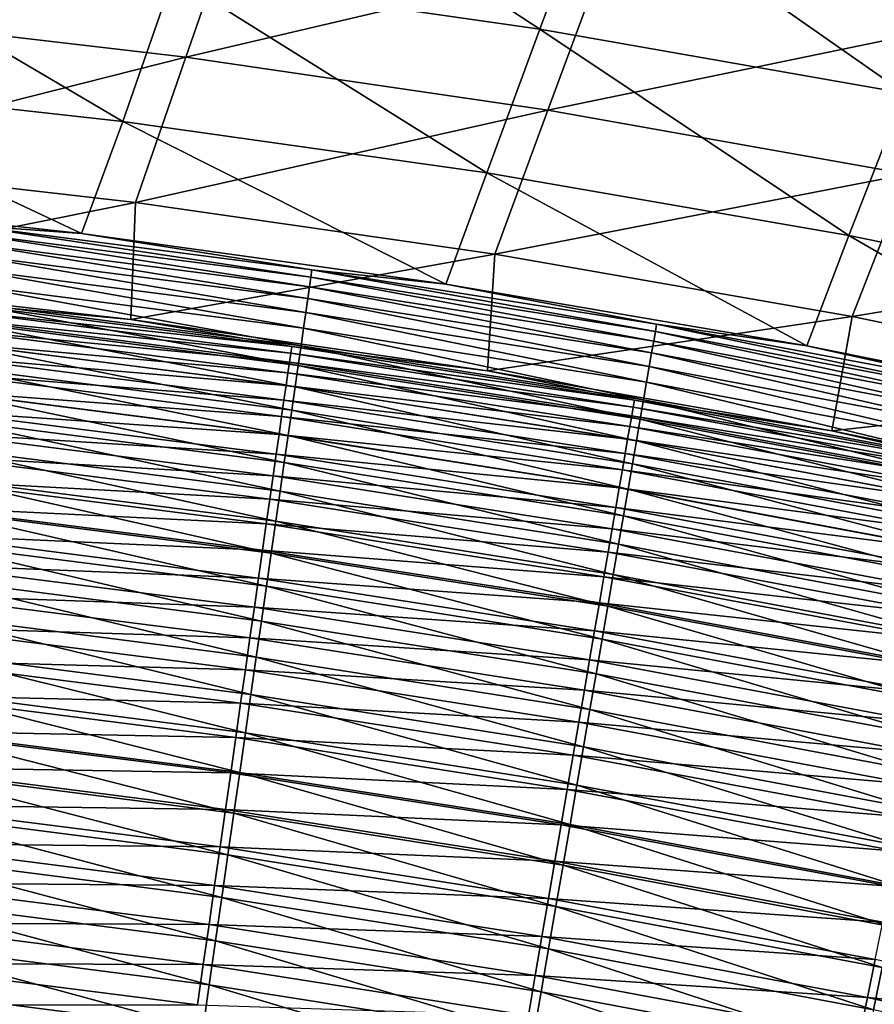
# Model space of a CAD drawing. Header units: metres. Extents: x -1 to 1402, y -1402 to 1.
# Tile 379 of 444: x 926 to 958, y -147 to -110. Entities that reach past the tile are written whole.
import ezdxf

# ---------------------------------------------------------------- set-up
doc = ezdxf.new("R2010")
doc.units = ezdxf.units.M

msp = doc.modelspace()

# ---------------------------------------------------------------- linework, layer by layer
at = {"layer": 'None0'}
for points in [[(945.136963, -110.437332, -368.006989), (931.295227, -108.443069, -368.016876), (933.295898, -102.674126, -312.033417)], [(933.295898, -102.674126, -312.033417), (947.255981, -104.712799, -312.021637), (945.136963, -110.437332, -368.006989)], [(947.555786, -107.774673, -311.669617), (961.264526, -110.226471, -311.657318), (963.727478, -104.182724, -255.665863)], [(947.255981, -104.712799, -312.021637), (958.903259, -112.84639, -367.997253), (945.136963, -110.437332, -368.006989)], [(961.142212, -107.16848, -312.010071), (958.903259, -112.84639, -367.997253), (947.255981, -104.712799, -312.021637)], [(931.777527, -111.496529, -367.690277), (933.778442, -105.729568, -311.682068), (918.063904, -109.892578, -367.700439)], [(947.555786, -107.774673, -311.669617), (933.778442, -105.729568, -311.682068), (931.777527, -111.496529, -367.690277)], [(915.581726, -112.380745, -423.999969), (917.389343, -106.855461, -368.026917), (929.391907, -113.920341, -423.993011)], [(917.389343, -106.855461, -368.026917), (931.295227, -108.443069, -368.016876), (929.391907, -113.920341, -423.993011)], [(947.555786, -107.774673, -311.669617), (931.777527, -111.496529, -367.690277), (945.435852, -113.498474, -367.680237)], [(961.264526, -110.226471, -311.657318), (947.555786, -107.774673, -311.669617), (945.435852, -113.498474, -367.680237)], [(929.391907, -113.920341, -423.993011), (931.295227, -108.443069, -368.016876), (943.136414, -115.864212, -423.986115)], [(931.295227, -108.443069, -368.016876), (945.136963, -110.437332, -368.006989), (943.136414, -115.864212, -423.986115)], [(916.258606, -115.415848, -423.707703), (931.777527, -111.496529, -367.690277), (918.063904, -109.892578, -367.700439)], [(961.264526, -110.226471, -311.657318), (945.435852, -113.498474, -367.680237), (959.02417, -115.904884, -367.670319)], [(943.136414, -115.864212, -423.986115), (945.136963, -110.437332, -368.006989), (956.803955, -118.220467, -423.979309)], [(945.136963, -110.437332, -368.006989), (958.903259, -112.84639, -367.997253), (956.803955, -118.220467, -423.979309)], [(931.777527, -111.496529, -367.690277), (916.258606, -115.415848, -423.707703), (929.876221, -116.972916, -423.701477)], [(945.435852, -113.498474, -367.680237), (931.777527, -111.496529, -367.690277), (929.876221, -116.972916, -423.701477)], [(914.114868, -116.650452, -469.140533), (915.581726, -112.380745, -423.999969), (927.831665, -118.150986, -469.127777)], [(915.581726, -112.380745, -423.999969), (929.391907, -113.920341, -423.993011), (927.831665, -118.150986, -469.127777)], [(956.803955, -118.220467, -423.979309), (958.903259, -112.84639, -367.997253), (970.383179, -120.997208, -423.972626)], [(943.437012, -118.92569, -423.695374), (945.435852, -113.498474, -367.680237), (929.876221, -116.972916, -423.701477)], [(945.435852, -113.498474, -367.680237), (943.437012, -118.92569, -423.695374), (959.02417, -115.904884, -367.670319)], [(927.831665, -118.150986, -469.127777), (929.391907, -113.920341, -423.993011), (941.585022, -120.065437, -469.113281)], [(929.391907, -113.920341, -423.993011), (943.136414, -115.864212, -423.986115), (941.585022, -120.065437, -469.113281)], [(929.876221, -116.972916, -423.701477), (916.258606, -115.415848, -423.707703), (915.737366, -119.807587, -468.849823)], [(941.585022, -120.065437, -469.113281), (943.136414, -115.864212, -423.986115), (955.219849, -122.383217, -469.097321)], [(943.136414, -115.864212, -423.986115), (956.803955, -118.220467, -423.979309), (955.219849, -122.383217, -469.097321)], [(959.02417, -115.904884, -367.670319), (943.437012, -118.92569, -423.695374), (956.926208, -121.280502, -423.689453)], [(959.02417, -115.904884, -367.670319), (956.926208, -121.280502, -423.689453), (972.52771, -118.722214, -367.660614)], [(914.114868, -116.650452, -469.140533), (927.831665, -118.150986, -469.127777), (923.47345, -117.83844, -470.850891)], [(929.695068, -121.396751, -468.837524), (929.876221, -116.972916, -423.701477), (915.737366, -119.807587, -468.849823)], [(943.437012, -118.92569, -423.695374), (929.876221, -116.972916, -423.701477), (929.695068, -121.396751, -468.837524)], [(936.440063, -120.165749, -474.274048), (923.398315, -118.48996, -474.285065), (923.44043, -118.124695, -472.574066)], [(923.44043, -118.124695, -472.574066), (923.47345, -117.83844, -470.850891), (936.49231, -119.802269, -472.562561)], [(936.49231, -119.802269, -472.562561), (936.440063, -120.165749, -474.274048), (923.44043, -118.124695, -472.574066)], [(923.47345, -117.83844, -470.850891), (927.831665, -118.150986, -469.127777), (936.533264, -119.517532, -470.838928)], [(923.47345, -117.83844, -470.850891), (936.533264, -119.517532, -470.838928), (936.49231, -119.802269, -472.562561)], [(927.831665, -118.150986, -469.127777), (941.585022, -120.065437, -469.113281), (936.533264, -119.517532, -470.838928)], [(923.398315, -118.48996, -474.285065), (936.376648, -120.606895, -475.969177), (923.347229, -118.933136, -475.979645)], [(923.398315, -118.48996, -474.285065), (936.440063, -120.165749, -474.274048), (936.376648, -120.606895, -475.969177)], [(955.219849, -122.383217, -469.097321), (956.803955, -118.220467, -423.979309), (968.68988, -125.099991, -469.08017)], [(956.803955, -118.220467, -423.979309), (970.383179, -120.997208, -423.972626), (968.68988, -125.099991, -469.08017)], [(943.159851, -123.335045, -468.824097), (943.437012, -118.92569, -423.695374), (929.695068, -121.396751, -468.837524)], [(956.926208, -121.280502, -423.689453), (943.437012, -118.92569, -423.695374), (943.159851, -123.335045, -468.824097)], [(972.52771, -118.722214, -367.660614), (956.926208, -121.280502, -423.689453), (970.328918, -124.043678, -423.683716)], [(936.302246, -121.124634, -477.643616), (923.287231, -119.453171, -477.653564), (923.347229, -118.933136, -475.979645)], [(923.347229, -118.933136, -475.979645), (936.376648, -120.606895, -475.969177), (936.302246, -121.124634, -477.643616)], [(923.287231, -119.453171, -477.653564), (936.216919, -121.717903, -479.293152), (923.218506, -120.048965, -479.302582)], [(936.216919, -121.717903, -479.293152), (923.287231, -119.453171, -477.653564), (936.302246, -121.124634, -477.643616)], [(936.49231, -119.802269, -472.562561), (936.533264, -119.517532, -470.838928), (949.495789, -121.85273, -472.549713)], [(936.533264, -119.517532, -470.838928), (941.585022, -120.065437, -469.113281), (949.544739, -121.569817, -470.825531)], [(936.533264, -119.517532, -470.838928), (949.544739, -121.569817, -470.825531), (949.495789, -121.85273, -472.549713)], [(929.695068, -121.396751, -468.837524), (915.737366, -119.807587, -468.849823), (922.781555, -120.748611, -470.42627)], [(949.433228, -122.214058, -474.26178), (936.440063, -120.165749, -474.274048), (936.49231, -119.802269, -472.562561)], [(949.495789, -121.85273, -472.549713), (949.433228, -122.214058, -474.26178), (936.49231, -119.802269, -472.562561)], [(923.218506, -120.048965, -479.302582), (936.120972, -122.385628, -480.913513), (923.141235, -120.71946, -480.922363)], [(923.218506, -120.048965, -479.302582), (936.216919, -121.717903, -479.293152), (936.120972, -122.385628, -480.913513)], [(936.376648, -120.606895, -475.969177), (936.440063, -120.165749, -474.274048), (949.3573, -122.652733, -475.957489)], [(936.440063, -120.165749, -474.274048), (949.433228, -122.214058, -474.26178), (949.3573, -122.652733, -475.957489)], [(941.585022, -120.065437, -469.113281), (955.219849, -122.383217, -469.097321), (949.544739, -121.569817, -470.825531)], [(935.767456, -122.408287, -470.415253), (922.781555, -120.748611, -470.42627), (922.751343, -121.012268, -472.013397)], [(929.695068, -121.396751, -468.837524), (922.781555, -120.748611, -470.42627), (935.767456, -122.408287, -470.415253)], [(923.141235, -120.71946, -480.922363), (936.014404, -123.126724, -482.500397), (923.05542, -121.46357, -482.508728)], [(923.141235, -120.71946, -480.922363), (936.120972, -122.385628, -480.913513), (936.014404, -123.126724, -482.500397)], [(936.376648, -120.606895, -475.969177), (949.268127, -123.167686, -477.632538), (936.302246, -121.124634, -477.643616)], [(949.3573, -122.652733, -475.957489), (949.268127, -123.167686, -477.632538), (936.376648, -120.606895, -475.969177)], [(935.72998, -122.670555, -472.002838), (922.751343, -121.012268, -472.013397), (922.712769, -121.348709, -473.589355)], [(935.767456, -122.408287, -470.415253), (922.751343, -121.012268, -472.013397), (935.72998, -122.670555, -472.002838)], [(949.166016, -123.757866, -479.282684), (936.216919, -121.717903, -479.293152), (936.302246, -121.124634, -477.643616)], [(936.302246, -121.124634, -477.643616), (949.268127, -123.167686, -477.632538), (949.166016, -123.757866, -479.282684)], [(935.682068, -123.005363, -473.579254), (922.712769, -121.348709, -473.589355), (922.666016, -121.756927, -475.150208)], [(935.72998, -122.670555, -472.002838), (922.712769, -121.348709, -473.589355), (935.682068, -123.005363, -473.579254)], [(935.897522, -123.939941, -484.049835), (922.961243, -122.280022, -484.057617), (923.05542, -121.46357, -482.508728)], [(923.05542, -121.46357, -482.508728), (936.014404, -123.126724, -482.500397), (935.897522, -123.939941, -484.049835)], [(943.159851, -123.335045, -468.824097), (929.695068, -121.396751, -468.837524), (935.767456, -122.408287, -470.415253)], [(956.164185, -125.598663, -468.809814), (956.926208, -121.280502, -423.689453), (943.159851, -123.335045, -468.824097)], [(970.328918, -124.043678, -423.683716), (956.926208, -121.280502, -423.689453), (956.164185, -125.598663, -468.809814)], [(935.623962, -123.41172, -475.140564), (922.666016, -121.756927, -475.150208), (922.611145, -122.235931, -476.692017)], [(935.682068, -123.005363, -473.579254), (922.666016, -121.756927, -475.150208), (935.623962, -123.41172, -475.140564)], [(936.216919, -121.717903, -479.293152), (949.051025, -124.422188, -480.903656), (936.120972, -122.385628, -480.913513)], [(949.051025, -124.422188, -480.903656), (936.216919, -121.717903, -479.293152), (949.166016, -123.757866, -479.282684)], [(962.368835, -124.642975, -474.248291), (949.433228, -122.214058, -474.26178), (949.495789, -121.85273, -472.549713)], [(949.495789, -121.85273, -472.549713), (949.544739, -121.569817, -470.825531), (962.441833, -124.28418, -472.535583)], [(962.441833, -124.28418, -472.535583), (962.368835, -124.642975, -474.248291), (949.495789, -121.85273, -472.549713)], [(949.544739, -121.569817, -470.825531), (955.219849, -122.383217, -469.097321), (962.498962, -124.003403, -470.810791)], [(949.544739, -121.569817, -470.825531), (962.498962, -124.003403, -470.810791), (962.441833, -124.28418, -472.535583)], [(935.555786, -123.888634, -476.682861), (922.611145, -122.235931, -476.692017), (922.548218, -122.784744, -478.210846)], [(935.623962, -123.41172, -475.140564), (922.611145, -122.235931, -476.692017), (935.555786, -123.888634, -476.682861)], [(949.3573, -122.652733, -475.957489), (949.433228, -122.214058, -474.26178), (962.280212, -125.078728, -475.944641)], [(949.433228, -122.214058, -474.26178), (962.368835, -124.642975, -474.248291), (962.280212, -125.078728, -475.944641)], [(935.770569, -124.823189, -485.558777), (922.859009, -123.16674, -485.565979), (922.961243, -122.280022, -484.057617)], [(935.897522, -123.939941, -484.049835), (935.770569, -124.823189, -485.558777), (922.961243, -122.280022, -484.057617)], [(948.704895, -124.438942, -470.402954), (935.767456, -122.408287, -470.415253), (935.72998, -122.670555, -472.002838)], [(943.159851, -123.335045, -468.824097), (935.767456, -122.408287, -470.415253), (948.704895, -124.438942, -470.402954)], [(936.120972, -122.385628, -480.913513), (948.923401, -125.159584, -482.49118), (936.014404, -123.126724, -482.500397)], [(936.120972, -122.385628, -480.913513), (949.051025, -124.422188, -480.903656), (948.923401, -125.159584, -482.49118)], [(955.219849, -122.383217, -469.097321), (968.68988, -125.099991, -469.08017), (962.498962, -124.003403, -470.810791)], [(935.477661, -124.43512, -478.202209), (922.548218, -122.784744, -478.210846), (922.477478, -123.402351, -479.702789)], [(935.555786, -123.888634, -476.682861), (922.548218, -122.784744, -478.210846), (935.477661, -124.43512, -478.202209)], [(948.6026, -125.032372, -473.567993), (935.682068, -123.005363, -473.579254), (935.623962, -123.41172, -475.140564)], [(948.659973, -124.699539, -471.991058), (935.72998, -122.670555, -472.002838), (935.682068, -123.005363, -473.579254)], [(948.659973, -124.699539, -471.991058), (935.682068, -123.005363, -473.579254), (948.6026, -125.032372, -473.567993)], [(948.704895, -124.438942, -470.402954), (935.72998, -122.670555, -472.002838), (948.659973, -124.699539, -471.991058)], [(962.176086, -125.590378, -477.620361), (949.268127, -123.167686, -477.632538), (949.3573, -122.652733, -475.957489)], [(962.280212, -125.078728, -475.944641), (962.176086, -125.590378, -477.620361), (949.3573, -122.652733, -475.957489)], [(935.633911, -125.774208, -487.024353), (922.748901, -124.121437, -487.031036), (922.859009, -123.16674, -485.565979)], [(935.770569, -124.823189, -485.558777), (935.633911, -125.774208, -487.024353), (922.859009, -123.16674, -485.565979)], [(936.014404, -123.126724, -482.500397), (948.783325, -125.968811, -484.041229), (935.897522, -123.939941, -484.049835)], [(936.014404, -123.126724, -482.500397), (948.923401, -125.159584, -482.49118), (948.783325, -125.968811, -484.041229)], [(956.164185, -125.598663, -468.809814), (943.159851, -123.335045, -468.824097), (948.704895, -124.438942, -470.402954)], [(949.268127, -123.167686, -477.632538), (962.056824, -126.176865, -479.271179), (949.166016, -123.757866, -479.282684)], [(949.268127, -123.167686, -477.632538), (962.176086, -125.590378, -477.620361), (962.056824, -126.176865, -479.271179)], [(935.389709, -125.050194, -479.694672), (922.477478, -123.402351, -479.702789), (922.398926, -124.087784, -481.16394)], [(935.477661, -124.43512, -478.202209), (922.477478, -123.402351, -479.702789), (935.389709, -125.050194, -479.694672)], [(948.532959, -125.436462, -475.129852), (935.623962, -123.41172, -475.140564), (935.555786, -123.888634, -476.682861)], [(948.6026, -125.032372, -473.567993), (935.623962, -123.41172, -475.140564), (948.532959, -125.436462, -475.129852)], [(961.922485, -126.837135, -480.892822), (949.051025, -124.422188, -480.903656), (949.166016, -123.757866, -479.282684)], [(949.166016, -123.757866, -479.282684), (962.056824, -126.176865, -479.271179), (961.922485, -126.837135, -480.892822)], [(935.292053, -125.732864, -481.156311), (922.398926, -124.087784, -481.16394), (922.312805, -124.839851, -482.590576)], [(935.389709, -125.050194, -479.694672), (922.398926, -124.087784, -481.16394), (935.292053, -125.732864, -481.156311)], [(935.487793, -126.790718, -488.443817), (922.631226, -125.141846, -488.449951), (922.748901, -124.121437, -487.031036)], [(935.487793, -126.790718, -488.443817), (922.748901, -124.121437, -487.031036), (935.633911, -125.774208, -487.024353)], [(948.451233, -125.91082, -476.672668), (935.555786, -123.888634, -476.682861), (935.477661, -124.43512, -478.202209)], [(948.532959, -125.436462, -475.129852), (935.555786, -123.888634, -476.682861), (948.451233, -125.91082, -476.672668)], [(948.631226, -126.847786, -485.550751), (935.770569, -124.823189, -485.558777), (935.897522, -123.939941, -484.049835)], [(948.783325, -125.968811, -484.041229), (948.631226, -126.847786, -485.550751), (935.897522, -123.939941, -484.049835)], [(968.735901, -128.167145, -468.794861), (970.328918, -124.043678, -423.683716), (956.164185, -125.598663, -468.809814)], [(948.357544, -126.454468, -478.192566), (935.477661, -124.43512, -478.202209), (935.389709, -125.050194, -479.694672)], [(948.451233, -125.91082, -476.672668), (935.477661, -124.43512, -478.202209), (948.357544, -126.454468, -478.192566)], [(961.584839, -126.84864, -470.389404), (948.704895, -124.438942, -470.402954), (948.659973, -124.699539, -471.991058)], [(956.164185, -125.598663, -468.809814), (948.704895, -124.438942, -470.402954), (961.584839, -126.84864, -470.389404)], [(949.051025, -124.422188, -480.903656), (961.773376, -127.570122, -482.481018), (948.923401, -125.159584, -482.49118)], [(961.773376, -127.570122, -482.481018), (949.051025, -124.422188, -480.903656), (961.922485, -126.837135, -480.892822)], [(935.184937, -126.481956, -482.583466), (922.312805, -124.839851, -482.590576), (922.219238, -125.656639, -483.979919)], [(935.292053, -125.732864, -481.156311), (922.312805, -124.839851, -482.590576), (935.184937, -126.481956, -482.583466)], [(948.467407, -127.794258, -487.016968), (935.633911, -125.774208, -487.024353), (935.770569, -124.823189, -485.558777)], [(948.631226, -126.847786, -485.550751), (948.467407, -127.794258, -487.016968), (935.770569, -124.823189, -485.558777)], [(961.53241, -127.107277, -471.978058), (948.659973, -124.699539, -471.991058), (948.6026, -125.032372, -473.567993)], [(961.584839, -126.84864, -470.389404), (948.659973, -124.699539, -471.991058), (961.53241, -127.107277, -471.978058)], [(935.332581, -127.870461, -489.814362), (922.506287, -126.22567, -489.819977), (922.631226, -125.141846, -488.449951)], [(935.332581, -127.870461, -489.814362), (922.631226, -125.141846, -488.449951), (935.487793, -126.790718, -488.443817)], [(948.252075, -127.066422, -479.685608), (935.389709, -125.050194, -479.694672), (935.292053, -125.732864, -481.156311)], [(948.252075, -127.066422, -479.685608), (948.357544, -126.454468, -478.192566), (935.389709, -125.050194, -479.694672)], [(961.465454, -127.437782, -473.555573), (948.6026, -125.032372, -473.567993), (948.532959, -125.436462, -475.129852)], [(961.53241, -127.107277, -471.978058), (948.6026, -125.032372, -473.567993), (961.465454, -127.437782, -473.555573)], [(948.923401, -125.159584, -482.49118), (961.609741, -128.374573, -484.031769), (948.783325, -125.968811, -484.041229)], [(948.923401, -125.159584, -482.49118), (961.773376, -127.570122, -482.481018), (961.609741, -128.374573, -484.031769)], [(961.384094, -127.839188, -475.118042), (948.532959, -125.436462, -475.129852), (948.451233, -125.91082, -476.672668)], [(961.465454, -127.437782, -473.555573), (948.532959, -125.436462, -475.129852), (961.384094, -127.839188, -475.118042)], [(968.735901, -128.167145, -468.794861), (956.164185, -125.598663, -468.809814), (961.584839, -126.84864, -470.389404)], [(935.068604, -127.295578, -483.973267), (922.219238, -125.656639, -483.979919), (922.118469, -126.536064, -485.329315)], [(935.184937, -126.481956, -482.583466), (922.219238, -125.656639, -483.979919), (935.068604, -127.295578, -483.973267)], [(948.13501, -127.745697, -481.147827), (935.292053, -125.732864, -481.156311), (935.184937, -126.481956, -482.583466)], [(948.252075, -127.066422, -479.685608), (935.292053, -125.732864, -481.156311), (948.13501, -127.745697, -481.147827)], [(948.292297, -128.805954, -488.437012), (935.487793, -126.790718, -488.443817), (935.633911, -125.774208, -487.024353)], [(948.467407, -127.794258, -487.016968), (948.292297, -128.805954, -488.437012), (935.633911, -125.774208, -487.024353)], [(961.288574, -128.310516, -476.661469), (948.451233, -125.91082, -476.672668), (948.357544, -126.454468, -478.192566)], [(961.384094, -127.839188, -475.118042), (948.451233, -125.91082, -476.672668), (961.288574, -128.310516, -476.661469)], [(961.431946, -129.248428, -485.541992), (948.631226, -126.847786, -485.550751), (948.783325, -125.968811, -484.041229)], [(961.609741, -128.374573, -484.031769), (961.431946, -129.248428, -485.541992), (948.783325, -125.968811, -484.041229)], [(922.506287, -126.22567, -489.819977), (935.16864, -129.011139, -491.133118), (922.374268, -127.370644, -491.138245)], [(935.16864, -129.011139, -491.133118), (922.506287, -126.22567, -489.819977), (935.332581, -127.870461, -489.814362)], [(922.010803, -127.476006, -486.636261), (934.943359, -128.171631, -485.323212), (922.118469, -126.536064, -485.329315)], [(922.118469, -126.536064, -485.329315), (934.943359, -128.171631, -485.323212), (935.068604, -127.295578, -483.973267)], [(948.006592, -128.491135, -482.575531), (935.184937, -126.481956, -482.583466), (935.068604, -127.295578, -483.973267)], [(948.13501, -127.745697, -481.147827), (935.184937, -126.481956, -482.583466), (948.006592, -128.491135, -482.575531)], [(961.179077, -128.850784, -478.182007), (948.357544, -126.454468, -478.192566), (948.252075, -127.066422, -479.685608)], [(961.179077, -128.850784, -478.182007), (961.288574, -128.310516, -476.661469), (948.357544, -126.454468, -478.192566)], [(948.106323, -129.880615, -489.808136), (935.332581, -127.870461, -489.814362), (935.487793, -126.790718, -488.443817)], [(948.106323, -129.880615, -489.808136), (935.487793, -126.790718, -488.443817), (948.292297, -128.805954, -488.437012)], [(961.055786, -129.459015, -479.675659), (948.252075, -127.066422, -479.685608), (948.13501, -127.745697, -481.147827)], [(961.055786, -129.459015, -479.675659), (961.179077, -128.850784, -478.182007), (948.252075, -127.066422, -479.685608)], [(961.24054, -130.189438, -487.00885), (948.467407, -127.794258, -487.016968), (948.631226, -126.847786, -485.550751)], [(961.431946, -129.248428, -485.541992), (961.24054, -130.189438, -487.00885), (948.631226, -126.847786, -485.550751)], [(921.896423, -128.47438, -487.898132), (934.809448, -129.108002, -486.630615), (922.010803, -127.476006, -486.636261)], [(922.010803, -127.476006, -486.636261), (934.809448, -129.108002, -486.630615), (934.943359, -128.171631, -485.323212)], [(922.374268, -127.370644, -491.138245), (934.996216, -130.210495, -492.397369), (922.235413, -128.574478, -492.401978)], [(922.374268, -127.370644, -491.138245), (935.16864, -129.011139, -491.133118), (934.996216, -130.210495, -492.397369)], [(934.943359, -128.171631, -485.323212), (947.867065, -129.300842, -483.965942), (935.068604, -127.295578, -483.973267)], [(935.068604, -127.295578, -483.973267), (947.867065, -129.300842, -483.965942), (948.006592, -128.491135, -482.575531)], [(960.918945, -130.134232, -481.138519), (948.13501, -127.745697, -481.147827), (948.006592, -128.491135, -482.575531)], [(961.055786, -129.459015, -479.675659), (948.13501, -127.745697, -481.147827), (960.918945, -130.134232, -481.138519)], [(948.292297, -128.805954, -488.437012), (948.467407, -127.794258, -487.016968), (961.035889, -131.195358, -488.429596)], [(948.467407, -127.794258, -487.016968), (961.24054, -130.189438, -487.00885), (961.035889, -131.195358, -488.429596)], [(934.809448, -129.108002, -486.630615), (947.716797, -130.172714, -485.316406), (934.943359, -128.171631, -485.323212)], [(934.943359, -128.171631, -485.323212), (947.716797, -130.172714, -485.316406), (947.867065, -129.300842, -483.965942)], [(947.90979, -131.015991, -491.127502), (935.16864, -129.011139, -491.133118), (935.332581, -127.870461, -489.814362)], [(947.90979, -131.015991, -491.127502), (935.332581, -127.870461, -489.814362), (948.106323, -129.880615, -489.808136)], [(921.775574, -129.529068, -489.112366), (934.667236, -130.102631, -487.892975), (921.896423, -128.47438, -487.898132)], [(921.896423, -128.47438, -487.898132), (934.667236, -130.102631, -487.892975), (934.809448, -129.108002, -486.630615)], [(922.235413, -128.574478, -492.401978), (934.815735, -131.466263, -493.604248), (922.090088, -129.8349, -493.608368)], [(922.235413, -128.574478, -492.401978), (934.996216, -130.210495, -492.397369), (934.815735, -131.466263, -493.604248)], [(947.867065, -129.300842, -483.965942), (960.768738, -130.87529, -482.566864), (948.006592, -128.491135, -482.575531)], [(948.006592, -128.491135, -482.575531), (960.768738, -130.87529, -482.566864), (960.918945, -130.134232, -481.138519)], [(960.818542, -132.263931, -489.801361), (948.106323, -129.880615, -489.808136), (948.292297, -128.805954, -488.437012)], [(961.035889, -131.195358, -488.429596), (960.818542, -132.263931, -489.801361), (948.292297, -128.805954, -488.437012)], [(934.667236, -130.102631, -487.892975), (947.556213, -131.104675, -486.62439), (934.809448, -129.108002, -486.630615)], [(934.809448, -129.108002, -486.630615), (947.556213, -131.104675, -486.62439), (947.716797, -130.172714, -485.316406)], [(935.16864, -129.011139, -491.133118), (947.703186, -132.209808, -492.392273), (934.996216, -130.210495, -492.397369)], [(947.703186, -132.209808, -492.392273), (935.16864, -129.011139, -491.133118), (947.90979, -131.015991, -491.127502)], [(947.716797, -130.172714, -485.316406), (960.605591, -131.680283, -483.957886), (947.867065, -129.300842, -483.965942)], [(947.867065, -129.300842, -483.965942), (960.605591, -131.680283, -483.957886), (960.768738, -130.87529, -482.566864)], [(921.648499, -130.637985, -490.276337), (934.517029, -131.153397, -489.107666), (921.775574, -129.529068, -489.112366)], [(921.775574, -129.529068, -489.112366), (934.517029, -131.153397, -489.107666), (934.667236, -130.102631, -487.892975)], [(934.627441, -132.776047, -494.751068), (921.938477, -131.149506, -494.75473), (922.090088, -129.8349, -493.608368)], [(922.090088, -129.8349, -493.608368), (934.815735, -131.466263, -493.604248), (934.627441, -132.776047, -494.751068)], [(960.588867, -133.392914, -491.121338), (947.90979, -131.015991, -491.127502), (948.106323, -129.880615, -489.808136)], [(960.588867, -133.392914, -491.121338), (948.106323, -129.880615, -489.808136), (960.818542, -132.263931, -489.801361)], [(934.517029, -131.153397, -489.107666), (947.38562, -132.09465, -487.887268), (934.667236, -130.102631, -487.892975)], [(934.667236, -130.102631, -487.892975), (947.38562, -132.09465, -487.887268), (947.556213, -131.104675, -486.62439)], [(934.996216, -130.210495, -492.397369), (947.486816, -133.459793, -493.599701), (934.815735, -131.466263, -493.604248)], [(934.996216, -130.210495, -492.397369), (947.703186, -132.209808, -492.392273), (947.486816, -133.459793, -493.599701)], [(947.556213, -131.104675, -486.62439), (960.429932, -132.54715, -485.30896), (947.716797, -130.172714, -485.316406)], [(947.716797, -130.172714, -485.316406), (960.429932, -132.54715, -485.30896), (960.605591, -131.680283, -483.957886)], [(921.515503, -131.799026, -491.387512), (934.359009, -132.258209, -490.272125), (921.648499, -130.637985, -490.276337)], [(921.648499, -130.637985, -490.276337), (934.359009, -132.258209, -490.272125), (934.517029, -131.153397, -489.107666)], [(921.938477, -131.149506, -494.75473), (934.431824, -134.136978, -495.835754), (921.781006, -132.515411, -495.838959)], [(934.431824, -134.136978, -495.835754), (921.938477, -131.149506, -494.75473), (934.627441, -132.776047, -494.751068)], [(934.359009, -132.258209, -490.272125), (947.205383, -133.140549, -489.102509), (934.517029, -131.153397, -489.107666)], [(934.517029, -131.153397, -489.107666), (947.205383, -133.140549, -489.102509), (947.38562, -132.09465, -487.887268)], [(947.38562, -132.09465, -487.887268), (960.242126, -133.473816, -486.617554), (947.556213, -131.104675, -486.62439)], [(947.556213, -131.104675, -486.62439), (960.242126, -133.473816, -486.617554), (960.429932, -132.54715, -485.30896)], [(960.347412, -134.580048, -492.386749), (947.703186, -132.209808, -492.392273), (947.90979, -131.015991, -491.127502)], [(960.347412, -134.580048, -492.386749), (947.90979, -131.015991, -491.127502), (960.588867, -133.392914, -491.121338)], [(934.815735, -131.466263, -493.604248), (947.261169, -134.76358, -494.74707), (934.627441, -132.776047, -494.751068)], [(934.815735, -131.466263, -493.604248), (947.486816, -133.459793, -493.599701), (947.261169, -134.76358, -494.74707)], [(934.193604, -133.414993, -491.383728), (921.515503, -131.799026, -491.387512), (921.37677, -133.009995, -492.44342)], [(934.359009, -132.258209, -490.272125), (921.515503, -131.799026, -491.387512), (934.193604, -133.414993, -491.383728)], [(947.015869, -134.240265, -490.267456), (934.359009, -132.258209, -490.272125), (934.193604, -133.414993, -491.383728)], [(947.205383, -133.140549, -489.102509), (934.359009, -132.258209, -490.272125), (947.015869, -134.240265, -490.267456)], [(947.205383, -133.140549, -489.102509), (960.042603, -134.458206, -487.881042), (947.38562, -132.09465, -487.887268)], [(947.38562, -132.09465, -487.887268), (960.042603, -134.458206, -487.881042), (960.242126, -133.473816, -486.617554)], [(947.703186, -132.209808, -492.392273), (960.094543, -135.823074, -493.594757), (947.486816, -133.459793, -493.599701)], [(960.094543, -135.823074, -493.594757), (947.703186, -132.209808, -492.392273), (960.347412, -134.580048, -492.386749)], [(921.781006, -132.515411, -495.838959), (934.229309, -135.546066, -496.856201), (921.61792, -133.929657, -496.859009)], [(921.781006, -132.515411, -495.838959), (934.431824, -134.136978, -495.835754), (934.229309, -135.546066, -496.856201)], [(921.232605, -134.268219, -493.442078), (934.021118, -134.621521, -492.440063), (921.37677, -133.009995, -492.44342)], [(921.37677, -133.009995, -492.44342), (934.021118, -134.621521, -492.440063), (934.193604, -133.414993, -491.383728)], [(947.026733, -136.118301, -495.832214), (934.431824, -134.136978, -495.835754), (934.627441, -132.776047, -494.751068)], [(934.627441, -132.776047, -494.751068), (947.261169, -134.76358, -494.74707), (947.026733, -136.118301, -495.832214)], [(934.021118, -134.621521, -492.440063), (946.817444, -135.391754, -491.379578), (934.193604, -133.414993, -491.383728)], [(934.193604, -133.414993, -491.383728), (946.817444, -135.391754, -491.379578), (947.015869, -134.240265, -490.267456)], [(959.831787, -135.49823, -489.096863), (947.205383, -133.140549, -489.102509), (947.015869, -134.240265, -490.267456)], [(960.042603, -134.458206, -487.881042), (947.205383, -133.140549, -489.102509), (959.831787, -135.49823, -489.096863)], [(947.486816, -133.459793, -493.599701), (959.830811, -137.119644, -494.742676), (947.261169, -134.76358, -494.74707)], [(947.486816, -133.459793, -493.599701), (960.094543, -135.823074, -493.594757), (959.830811, -137.119644, -494.742676)], [(921.61792, -133.929657, -496.859009), (934.020264, -137.000351, -497.810486), (921.449585, -135.389206, -497.812866)], [(921.61792, -133.929657, -496.859009), (934.229309, -135.546066, -496.856201), (934.020264, -137.000351, -497.810486)], [(934.431824, -134.136978, -495.835754), (946.783936, -137.521011, -496.853149), (934.229309, -135.546066, -496.856201)], [(946.783936, -137.521011, -496.853149), (934.431824, -134.136978, -495.835754), (947.026733, -136.118301, -495.832214)], [(921.083374, -135.570953, -494.381592), (933.841858, -135.875183, -493.439117), (921.232605, -134.268219, -493.442078)], [(921.232605, -134.268219, -493.442078), (933.841858, -135.875183, -493.439117), (934.021118, -134.621521, -492.440063)], [(946.817444, -135.391754, -491.379578), (959.610168, -136.591827, -490.26239), (947.015869, -134.240265, -490.267456)], [(947.015869, -134.240265, -490.267456), (959.610168, -136.591827, -490.26239), (959.831787, -135.49823, -489.096863)], [(933.841858, -135.875183, -493.439117), (946.610474, -136.592789, -492.436371), (934.021118, -134.621521, -492.440063)], [(934.021118, -134.621521, -492.440063), (946.610474, -136.592789, -492.436371), (946.817444, -135.391754, -491.379578)], [(947.261169, -134.76358, -494.74707), (959.556702, -138.466904, -495.8284), (947.026733, -136.118301, -495.832214)], [(947.261169, -134.76358, -494.74707), (959.830811, -137.119644, -494.742676), (959.556702, -138.466904, -495.8284)], [(920.929321, -136.915436, -495.260162), (933.65625, -137.173218, -494.379028), (921.083374, -135.570953, -494.381592)], [(921.083374, -135.570953, -494.381592), (933.65625, -137.173218, -494.379028), (933.841858, -135.875183, -493.439117)], [(933.805176, -138.496841, -498.696503), (921.276367, -136.891113, -498.698517), (921.449585, -135.389206, -497.812866)], [(921.449585, -135.389206, -497.812866), (934.020264, -137.000351, -497.810486), (933.805176, -138.496841, -498.696503)], [(934.229309, -135.546066, -496.856201), (946.533386, -138.968719, -497.807861), (934.020264, -137.000351, -497.810486)], [(934.229309, -135.546066, -496.856201), (946.783936, -137.521011, -496.853149), (946.533386, -138.968719, -497.807861)], [(946.610474, -136.592789, -492.436371), (959.378113, -137.736923, -491.375061), (946.817444, -135.391754, -491.379578)], [(946.817444, -135.391754, -491.379578), (959.378113, -137.736923, -491.375061), (959.610168, -136.591827, -490.26239)], [(933.65625, -137.173218, -494.379028), (946.395447, -137.840759, -493.435883), (933.841858, -135.875183, -493.439117)], [(933.841858, -135.875183, -493.439117), (946.395447, -137.840759, -493.435883), (946.610474, -136.592789, -492.436371)], [(959.272949, -139.861908, -496.849854), (946.783936, -137.521011, -496.853149), (947.026733, -136.118301, -495.832214)], [(947.026733, -136.118301, -495.832214), (959.556702, -138.466904, -495.8284), (959.272949, -139.861908, -496.849854)], [(946.395447, -137.840759, -493.435883), (959.136047, -138.931335, -492.432373), (946.610474, -136.592789, -492.436371)], [(946.610474, -136.592789, -492.436371), (959.136047, -138.931335, -492.432373), (959.378113, -137.736923, -491.375061)], [(920.770813, -138.298935, -496.075928), (933.464661, -138.512863, -495.257965), (920.929321, -136.915436, -495.260162)], [(920.929321, -136.915436, -495.260162), (933.464661, -138.512863, -495.257965), (933.65625, -137.173218, -494.379028)], [(921.276367, -136.891113, -498.698517), (933.584412, -140.032532, -499.512268), (921.098633, -138.432358, -499.513947)], [(933.584412, -140.032532, -499.512268), (921.276367, -136.891113, -498.698517), (933.805176, -138.496841, -498.696503)], [(934.020264, -137.000351, -497.810486), (946.275574, -140.458466, -498.694305), (933.805176, -138.496841, -498.696503)], [(934.020264, -137.000351, -497.810486), (946.533386, -138.968719, -497.807861), (946.275574, -140.458466, -498.694305)], [(933.464661, -138.512863, -495.257965), (946.172791, -139.132935, -494.376251), (933.65625, -137.173218, -494.379028)], [(933.65625, -137.173218, -494.379028), (946.172791, -139.132935, -494.376251), (946.395447, -137.840759, -493.435883)], [(946.172791, -139.132935, -494.376251), (958.884521, -140.172455, -493.432373), (946.395447, -137.840759, -493.435883)], [(946.395447, -137.840759, -493.435883), (958.884521, -140.172455, -493.432373), (959.136047, -138.931335, -492.432373)], [(946.783936, -137.521011, -496.853149), (958.980042, -141.301682, -497.805023), (946.533386, -138.968719, -497.807861)], [(958.980042, -141.301682, -497.805023), (946.783936, -137.521011, -496.853149), (959.272949, -139.861908, -496.849854)], [(920.608154, -139.718658, -496.826965), (933.267578, -139.891388, -496.074066), (920.770813, -138.298935, -496.075928)], [(920.770813, -138.298935, -496.075928), (933.267578, -139.891388, -496.074066), (933.464661, -138.512863, -495.257965)], [(921.098633, -138.432358, -499.513947), (933.358459, -141.604477, -500.255798), (920.916748, -140.009949, -500.257141)], [(921.098633, -138.432358, -499.513947), (933.584412, -140.032532, -499.512268), (933.358459, -141.604477, -500.255798)], [(933.267578, -139.891388, -496.074066), (945.942932, -140.466553, -495.255585), (933.464661, -138.512863, -495.257965)], [(933.464661, -138.512863, -495.257965), (945.942932, -140.466553, -495.255585), (946.172791, -139.132935, -494.376251)], [(946.010986, -141.987259, -499.510468), (933.584412, -140.032532, -499.512268), (933.805176, -138.496841, -498.696503)], [(933.805176, -138.496841, -498.696503), (946.275574, -140.458466, -498.694305), (946.010986, -141.987259, -499.510468)], [(946.533386, -138.968719, -497.807861), (958.67865, -142.783295, -498.691925), (946.275574, -140.458466, -498.694305)], [(946.533386, -138.968719, -497.807861), (958.980042, -141.301682, -497.805023), (958.67865, -142.783295, -498.691925)], [(945.942932, -140.466553, -495.255585), (958.624023, -141.45755, -494.373199), (946.172791, -139.132935, -494.376251)], [(946.172791, -139.132935, -494.376251), (958.624023, -141.45755, -494.373199), (958.884521, -140.172455, -493.432373)], [(920.44165, -141.171875, -497.511505), (933.065308, -141.306046, -496.825439), (920.608154, -139.718658, -496.826965)], [(920.608154, -139.718658, -496.826965), (933.065308, -141.306046, -496.825439), (933.267578, -139.891388, -496.074066)], [(920.916748, -140.009949, -500.257141), (933.127747, -143.209671, -500.925018), (920.730957, -141.620895, -500.926086)], [(920.916748, -140.009949, -500.257141), (933.358459, -141.604477, -500.255798), (933.127747, -143.209671, -500.925018)], [(933.065308, -141.306046, -496.825439), (945.706482, -141.838898, -496.072052), (933.267578, -139.891388, -496.074066)], [(933.267578, -139.891388, -496.074066), (945.706482, -141.838898, -496.072052), (945.942932, -140.466553, -495.255585)], [(933.584412, -140.032532, -499.512268), (945.740112, -143.552155, -500.254333), (933.358459, -141.604477, -500.255798)], [(945.740112, -143.552155, -500.254333), (933.584412, -140.032532, -499.512268), (946.010986, -141.987259, -499.510468)], [(945.706482, -141.838898, -496.072052), (958.355225, -142.78389, -495.252991), (945.942932, -140.466553, -495.255585)], [(945.942932, -140.466553, -495.255585), (958.355225, -142.78389, -495.252991), (958.624023, -141.45755, -494.373199)], [(946.275574, -140.458466, -498.694305), (958.369385, -144.303772, -499.508514), (946.010986, -141.987259, -499.510468)], [(946.275574, -140.458466, -498.694305), (958.67865, -142.783295, -498.691925), (958.369385, -144.303772, -499.508514)], [(920.271606, -142.655823, -498.127655), (932.858215, -142.754089, -497.510284), (920.44165, -141.171875, -497.511505)], [(920.44165, -141.171875, -497.511505), (932.858215, -142.754089, -497.510284), (933.065308, -141.306046, -496.825439)], [(932.858215, -142.754089, -497.510284), (945.463806, -143.247223, -496.823792), (933.065308, -141.306046, -496.825439)], [(933.065308, -141.306046, -496.825439), (945.463806, -143.247223, -496.823792), (945.706482, -141.838898, -496.072052)], [(932.892639, -144.844925, -501.518188), (920.541687, -143.261993, -501.519012), (920.730957, -141.620895, -500.926086)], [(920.730957, -141.620895, -500.926086), (933.127747, -143.209671, -500.925018), (932.892639, -144.844925, -501.518188)], [(933.358459, -141.604477, -500.255798), (945.463562, -145.150177, -500.923889), (933.127747, -143.209671, -500.925018)], [(933.358459, -141.604477, -500.255798), (945.740112, -143.552155, -500.254333), (945.463562, -145.150177, -500.923889)], [(945.463806, -143.247223, -496.823792), (958.078613, -144.148773, -496.069885), (945.706482, -141.838898, -496.072052)], [(945.706482, -141.838898, -496.072052), (958.078613, -144.148773, -496.069885), (958.355225, -142.78389, -495.252991)], [(958.052734, -145.860153, -500.252747), (945.740112, -143.552155, -500.254333), (946.010986, -141.987259, -499.510468)], [(946.010986, -141.987259, -499.510468), (958.369385, -144.303772, -499.508514), (958.052734, -145.860153, -500.252747)], [(920.098389, -144.167542, -498.673767), (932.64679, -144.232758, -498.126678), (920.271606, -142.655823, -498.127655)], [(920.271606, -142.655823, -498.127655), (932.64679, -144.232758, -498.126678), (932.858215, -142.754089, -497.510284)], [(932.64679, -144.232758, -498.126678), (945.215332, -144.688812, -497.508942), (932.858215, -142.754089, -497.510284)], [(932.858215, -142.754089, -497.510284), (945.215332, -144.688812, -497.508942), (945.463806, -143.247223, -496.823792)], [(920.541687, -143.261993, -501.519012), (932.65387, -146.506119, -502.034393), (920.349426, -144.929138, -502.035004)], [(932.65387, -146.506119, -502.034393), (920.541687, -143.261993, -501.519012), (932.892639, -144.844925, -501.518188)], [(933.127747, -143.209671, -500.925018), (945.181763, -146.778122, -501.517334), (932.892639, -144.844925, -501.518188)], [(933.127747, -143.209671, -500.925018), (945.463562, -145.150177, -500.923889), (945.181763, -146.778122, -501.517334)], [(945.215332, -144.688812, -497.508942), (957.794739, -145.549469, -496.821991), (945.463806, -143.247223, -496.823792)], [(945.463806, -143.247223, -496.823792), (957.794739, -145.549469, -496.821991), (958.078613, -144.148773, -496.069885)], [(945.740112, -143.552155, -500.254333), (957.729431, -147.449509, -500.922638), (945.463562, -145.150177, -500.923889)], [(957.729431, -147.449509, -500.922638), (945.740112, -143.552155, -500.254333), (958.052734, -145.860153, -500.252747)], [(919.922424, -145.703262, -499.148987), (932.431396, -145.73912, -498.673004), (920.098389, -144.167542, -498.673767)], [(920.098389, -144.167542, -498.673767), (932.431396, -145.73912, -498.673004), (932.64679, -144.232758, -498.126678)], [(932.431396, -145.73912, -498.673004), (944.96167, -146.160904, -498.12561), (932.64679, -144.232758, -498.126678)], [(932.64679, -144.232758, -498.126678), (944.96167, -146.160904, -498.12561), (945.215332, -144.688812, -497.508942)], [(920.349426, -144.929138, -502.035004), (932.411987, -148.18898, -502.472961), (920.154663, -146.617996, -502.473358)], [(920.349426, -144.929138, -502.035004), (932.65387, -146.506119, -502.034393), (932.411987, -148.18898, -502.472961)], [(944.895569, -148.431931, -502.033752), (932.65387, -146.506119, -502.034393), (932.892639, -144.844925, -501.518188)], [(932.892639, -144.844925, -501.518188), (945.181763, -146.778122, -501.517334), (944.895569, -148.431931, -502.033752)], [(944.96167, -146.160904, -498.12561), (957.50415, -146.983231, -497.507507), (945.215332, -144.688812, -497.508942)], [(945.215332, -144.688812, -497.508942), (957.50415, -146.983231, -497.507507), (957.794739, -145.549469, -496.821991)], [(945.463562, -145.150177, -500.923889), (957.400085, -149.068634, -501.516388), (945.181763, -146.778122, -501.517334)], [(945.463562, -145.150177, -500.923889), (957.729431, -147.449509, -500.922638), (957.400085, -149.068634, -501.516388)], [(957.50415, -146.983231, -497.507507), (970.049194, -148.219986, -496.820099), (957.794739, -145.549469, -496.821991)], [(919.744202, -147.258972, -499.552765), (932.212524, -147.269394, -499.148438), (919.922424, -145.703262, -499.148987)], [(919.922424, -145.703262, -499.148987), (932.212524, -147.269394, -499.148438), (932.431396, -145.73912, -498.673004)], [(932.212524, -147.269394, -499.148438), (944.703247, -147.660553, -498.672211), (932.431396, -145.73912, -498.673004)], [(932.431396, -145.73912, -498.673004), (944.703247, -147.660553, -498.672211), (944.96167, -146.160904, -498.12561)], [(969.916443, -150.114731, -500.921356), (957.729431, -147.449509, -500.922638), (958.052734, -145.860153, -500.252747)], [(944.703247, -147.660553, -498.672211), (957.207397, -148.447372, -498.124512), (944.96167, -146.160904, -498.12561)], [(944.96167, -146.160904, -498.12561), (957.207397, -148.447372, -498.124512), (957.50415, -146.983231, -497.507507)], [(920.154663, -146.617996, -502.473358), (932.167603, -149.889191, -502.833221), (919.957886, -148.324265, -502.833466)], [(920.154663, -146.617996, -502.473358), (932.411987, -148.18898, -502.472961), (932.167603, -149.889191, -502.833221)], [(932.65387, -146.506119, -502.034393), (944.605591, -150.1073, -502.472534), (932.411987, -148.18898, -502.472961)], [(944.605591, -150.1073, -502.472534), (932.65387, -146.506119, -502.034393), (944.895569, -148.431931, -502.033752)], [(945.181763, -146.778122, -501.517334), (957.065491, -150.713501, -502.033112), (944.895569, -148.431931, -502.033752)], [(945.181763, -146.778122, -501.517334), (957.400085, -149.068634, -501.516388), (957.065491, -150.713501, -502.033112)], [(957.207397, -148.447372, -498.124512), (969.715637, -149.644547, -497.505981), (957.50415, -146.983231, -497.507507)], [(957.50415, -146.983231, -497.507507), (969.715637, -149.644547, -497.505981), (970.049194, -148.219986, -496.820099)]]:
    msp.add_3dface(points, dxfattribs=at)

doc.saveas('drawing.dxf')
